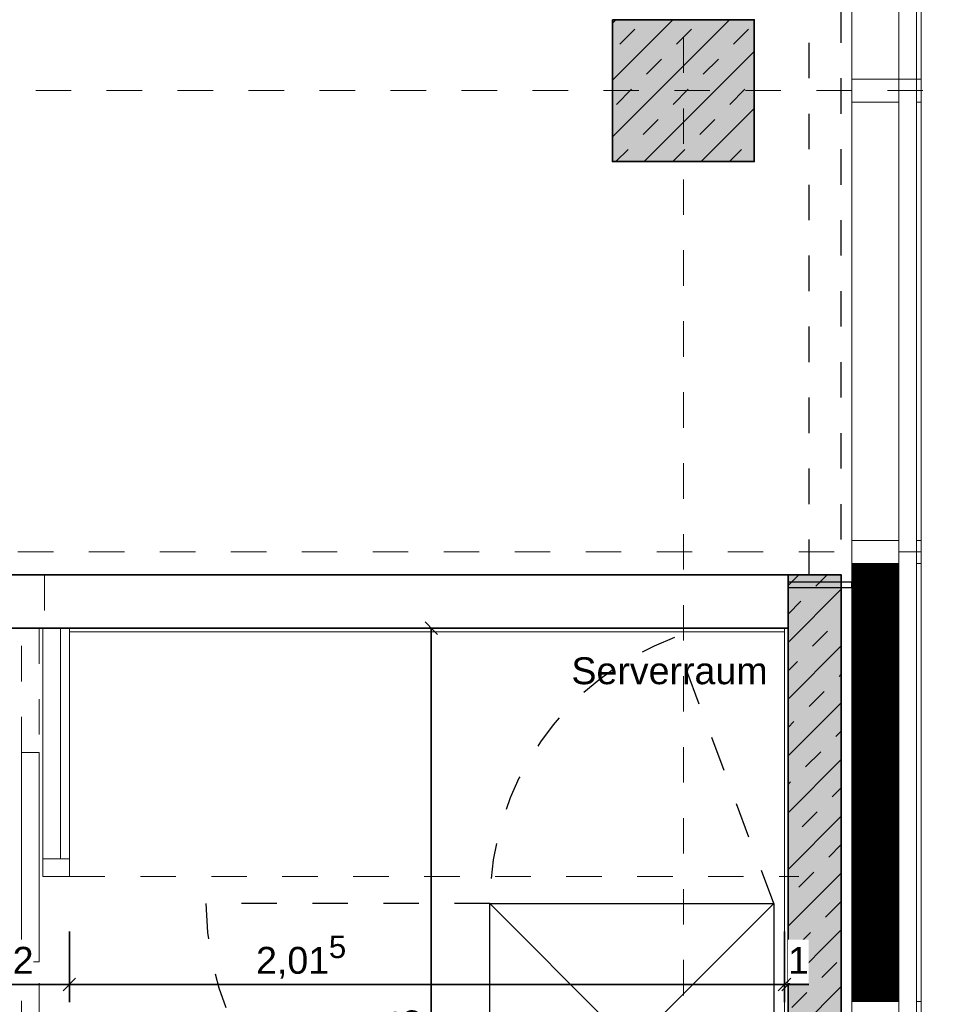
# Model space of a CAD drawing. Header units: metres. Extents: x -13 to 93, y -119 to 25.
# Tile 590 of 656: x 11.13 to 13.71, y -20.52 to -17.75. Entities that reach past the tile are written whole.
import ezdxf

# ---------------------------------------------------------------- set-up
doc = ezdxf.new("R2010")
doc.units = ezdxf.units.M
doc.header["$LTSCALE"] = 0.00508
doc.header["$PDMODE"] = 1
doc.header["$PDSIZE"] = -2
for name, pattern in [('STYLE_05', [0.19684, 0.069505, -0.127335]), ('STYLE_06', [1.0537, 0.590515, -0.19684, 0.069505, -0.19684]), ('STYLE_11', [0.393677, 0.196838, -0.196838]), ('STYLE_12', [0.20828, 0.069425, -0.138855])]:
    doc.linetypes.add(name, pattern=pattern)
doc.layers.get('0').update_dxf_attribs({"lineweight": 18})
for name, color, linetype, lineweight in [('3-0-0 Dämmung', 7, 'Continuous', 18), ('3-2-5 Bodenbeläge', 7, 'Continuous', 18), ('3-3-0 AW Fassade', 7, 'Continuous', 18), ('3-4-0 Innenwände', 7, 'Continuous', 35), ('3-4-0-1 IW Beton', 7, 'Continuous', 35), ('3-4-0-2 IW GK', 7, 'Continuous', 35), ('3-4-2-2 NTragIW GK', 7, 'Continuous', 35), ('3-4-3-1 IStützenBeton', 7, 'Continuous', 35), ('3-4-4 ITüren', 7, 'Continuous', 25), ('3-4-5 IWBekleidungen', 7, 'Continuous', 25), ('3-5-1-2 DeckenSprung VED', 7, 'STYLE_11', 25), ('3-5-9 DeckenSonstig VED', 7, 'STYLE_11', 25), ('4-5-7 Übertraggsntze', 7, 'Continuous', 25), ('6-1-0 Ausstattung', 7, 'Continuous', 25), ('Ans-Kante', 7, 'Continuous', 18), ('Bemaßung', 7, 'Continuous', 18), ('Plan-Achse', 1, 'STYLE_06', 18), ('Plan-Achsen-Fassade', 1, 'STYLE_06', 18), ('Plan-Text-Kerne', 7, 'Continuous', 13)]:
    doc.layers.add(name, color=color, linetype=linetype, lineweight=lineweight)
doc.layers.get('0').freeze()
doc.styles.add('Arial', font='ARIAL.TTF')
doc.dimstyles.new('MTZ_200', dxfattribs={"dimtxt": 0.075762, "dimasz": 0.000706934, "dimexe": 0.001, "dimexo": 0.003, "dimgap": 0.0001, "dimtad": 1, "dimdec": 4, "dimzin": 11, "dimtxsty": 'Arial', "dimblk": 'VW_SLASH', "dimcen": 0, "dimdle": 0.001, "dimazin": 0, "dimtfac": 1, "dimtdec": 4, "dimtix": 1, "dimtmove": 0, "dimatfit": 0, "dimldrblk": 'VW_FILLEDARROW', "dimfxl": 0, "dimfrac": 2, "dimtolj": 1, "dimtzin": 11, "dimarcsym": 0})
pattern_1 = [(45, (0, 0), (0.16, 0), []), (45, (0.08, 0), (0.16, 0), [0.06, -0.06])]

# ---------------------------------------------------------------- blocks, each defined once
blk = doc.blocks.new('S_Profil_Fassade_Büro')
at = {"layer": '3-3-0 AW Fassade', "color": 7}
blk.add_line((-0.132, 0), (-0.195, 0), dxfattribs=at)
for points in [[(-0.195, 0.0325), (-0.182, 0.0325), (-0.182, -0.0325), (-0.195, -0.0325)], [(-0.132, 0.0325), (0, 0.0325), (0, -0.0325), (-0.132, -0.0325)]]:
    blk.add_lwpolyline(points, close=True, dxfattribs=at)
blk = doc.blocks.new('S_Fenster_GR_Feld')
at = {"layer": '3-3-0 AW Fassade', "color": 7}
blk.add_lwpolyline([(-0.05, 1.2675), (0, 1.2675), (0, 0.9225), (-0.05, 0.9225)], close=True, dxfattribs=at)
at = {"color": 7}
blk.add_wipeout([(-0.05, 0.095), (-0.025, 0.095), (-0.015, 0.095), (-0.015, 0.065), (0, 0.065), (0, 0.89), (-0.015, 0.89), (-0.015, 0.86), (-0.025, 0.86), (-0.05, 0.86)], dxfattribs=at).dxf.layer = '3-3-0 AW Fassade'
at = {"layer": '3-3-0 AW Fassade', "color": 7}
blk.add_lwpolyline([(-0.05, 0.095), (-0.025, 0.095), (-0.015, 0.095), (-0.015, 0.065), (0, 0.065), (0, 0.89), (-0.015, 0.89), (-0.015, 0.86), (-0.025, 0.86), (-0.05, 0.86)], close=True, dxfattribs=at)
at = {"color": 7}
for points in [[(-0.025, 0.86), (-0.05, 0.86), (-0.05, 0.9225), (0, 0.9225), (0, 0.89), (-0.025, 0.89)], [(-0.025, 0.095), (-0.05, 0.095), (-0.05, 0.0325), (0, 0.0325), (0, 0.065), (-0.025, 0.065)]]:
    blk.add_wipeout(points, dxfattribs=at).dxf.layer = '3-3-0 AW Fassade'
at = {"layer": '3-3-0 AW Fassade', "color": 7}
for points in [[(-0.025, 0.86), (-0.05, 0.86), (-0.05, 0.9225), (0, 0.9225), (0, 0.89), (-0.025, 0.89)], [(-0.025, 0.095), (-0.05, 0.095), (-0.05, 0.0325), (0, 0.0325), (0, 0.065), (-0.025, 0.065)]]:
    blk.add_lwpolyline(points, close=True, dxfattribs=at)
at = {"layer": '3-3-0 AW Fassade', "color": 7, "linetype": 'STYLE_05'}
blk.add_lwpolyline([(0.0217, 0.1191), (0.0256, 0.0944), (0.0272, 0.0846), (-0.0024, 0.0798), (0, 0.065), (0.8145, 0.1961), (0.8121, 0.2109), (0.7825, 0.2061), (0.7809, 0.216), (0.777, 0.2407)], close=True, dxfattribs=at)
at = {"layer": '3-3-0 AW Fassade', "color": 7, "linetype": 'STYLE_05', "lineweight": 18}
blk.add_arc((0, 0.065), 0.825, 10.1831, 90, dxfattribs=at)
blk = doc.blocks.new('Stütze Fassade')
at = {"layer": '3-4-3-1 IStützenBeton', "linetype": 'Continuous', "lineweight": 0}
blk.add_hatch(color=255, dxfattribs=at).paths.add_polyline_path([(-0.2, 0.2), (0.2, 0.2), (0.2, -0.2), (-0.2, -0.2)])
at = {"layer": '3-4-3-1 IStützenBeton', "linetype": 'Continuous', "lineweight": 13}
h = blk.add_hatch(dxfattribs=at)
h.set_pattern_fill('STAHLBETON_1_50', style=0, pattern_type=2)
h.set_pattern_definition(pattern_1)
h.paths.add_polyline_path([(-0.2, 0.2), (0.2, 0.2), (0.2, -0.2), (-0.2, -0.2)])
at = {"layer": '3-4-3-1 IStützenBeton'}
blk.add_lwpolyline([(-0.2, 0.2), (0.2, 0.2), (0.2, -0.2), (-0.2, -0.2)], close=True, dxfattribs=at)
blk = doc.blocks.new('*U32')
at = {"layer": '4-5-7 Übertraggsntze', "color": 7, "linetype": 'Continuous', "lineweight": 18}
for p, q in [((0.4, 0), (-0.4, 0.8)), ((0.4, 0.8), (-0.4, 0))]:
    blk.add_line(p, q, dxfattribs=at)
at = {"layer": '4-5-7 Übertraggsntze', "linetype": 'Continuous'}
blk.add_lwpolyline([(-0.4, 0.8), (0.4, 0.8), (0.4, 0), (-0.4, 0)], close=True, dxfattribs=at)
blk = doc.blocks.new('server_80x80')
at = {"layer": '4-5-7 Übertraggsntze', "linetype": 'STYLE_05'}
for p, q in [((0.4, 0.8), (0.4, 1.6)), ((0.4, 0), (1.1495, 0.2798)), ((-0.4, 0), (-1.151, 0.2757))]:
    blk.add_line(p, q, dxfattribs=at)
for centre, start, end in [((0.4, 0.8), 90, 180), ((-0.4, 0), 90, 159.8402), ((0.4, 0), 20.4713, 90)]:
    blk.add_arc(centre, 0.8, start, end, dxfattribs=at)
at = {"layer": '4-5-7 Übertraggsntze', "color": 7}
blk.add_blockref('*U32', (0, 0), dxfattribs=at)
at = {"layer": 'Plan-Text-Kerne', "color": 7, "insert": (-0.3692, 0.2546), "char_height": 0.07576, "attachment_point": 1, "line_spacing_factor": 0.970546, "style": 'Arial'}
blk.add_mtext('Server\\P(80x80)', dxfattribs=at)
blk = doc.blocks.new('*D409')
at = {"layer": 'Bemaßung', "color": 0, "linetype": 'Continuous', "lineweight": -2}
for p, q in [((2.8949, -1.74), (2.6949, -1.74)), ((2.7449, -1.79), (2.7449, -1.74)), ((2.7449, -1.74), (2.7449, -2.215)), ((2.7449, -2.215), (2.7449, -2.165)), ((2.8949, -2.215), (2.6949, -2.215))]:
    blk.add_line(p, q, dxfattribs=at)
at = {"layer": 'Bemaßung', "color": 0, "linetype": 'Continuous', "lineweight": 20}
for p, q in [((2.7625, -1.7577), (2.7272, -1.7223)), ((2.7272, -2.1973), (2.7625, -2.2327))]:
    blk.add_line(p, q, dxfattribs=at)
at = {"layer": 'Defpoints', "color": 0, "lineweight": 0}
for p in [(2.7449, -1.74), (2.9377, -1.74), (3.5077, -2.215)]:
    blk.add_point(p, dxfattribs=at)
at = {"layer": 'Bemaßung', "color": 0, "rotation": 90, "line_spacing_factor": 0.967741, "style": 'Arial'}
for s, insert, char_height, attachment_point in [('5', (2.607, -1.9188), 0.0631, 2), ('47', (2.6387, -2.0605), 0.07576, 1)]:
    blk.add_mtext(s, dxfattribs=dict(at, insert=insert, char_height=char_height, attachment_point=attachment_point))
blk = doc.blocks.new('VW_FILLEDARROW')
at = {"color": 0, "lineweight": -2}
blk.add_solid([(0, 0), (0, 0), (0, 0)], dxfattribs=at)
blk = doc.blocks.new('VW_SLASH')
at = {"color": 0, "linetype": 'ByBlock', "lineweight": -2}
blk.add_line((0, 0), (-1, 0), dxfattribs=at)
at = {"color": 0, "linetype": 'ByBlock', "lineweight": 20}
blk.add_line((0, 0), (0, 0), dxfattribs=at)
blk = doc.blocks.new('*D412')
at = {"layer": 'Bemaßung', "color": 0, "linetype": 'Continuous', "lineweight": 20}
for p, q in [((4.6575, -1.5327), (4.6222, -1.4973)), ((4.6222, -3.8473), (4.6575, -3.8827))]:
    blk.add_line(p, q, dxfattribs=at)
at = {"layer": 'Bemaßung', "color": 0, "linetype": 'Continuous', "lineweight": -2}
for p, q in [((4.7899, -1.515), (4.5899, -1.515)), ((4.6399, -1.565), (4.6399, -1.515)), ((4.6399, -1.515), (4.6399, -3.865)), ((4.6399, -3.865), (4.6399, -3.815)), ((4.4899, -3.865), (4.6899, -3.865))]:
    blk.add_line(p, q, dxfattribs=at)
at = {"layer": 'Defpoints', "color": 0, "lineweight": 0}
for p in [(4.6399, -1.515), (5.665, -1.515), (4.5494, -3.865)]:
    blk.add_point(p, dxfattribs=at)
at = {"color": 0, "linetype": 'Continuous', "lineweight": -2}
blk.add_wipeout([(4.6352, -2.7927), (4.6352, -2.587), (4.5131, -2.587), (4.5131, -2.7927)], dxfattribs=at).dxf.layer = 'Bemaßung'
at = {"layer": 'Bemaßung', "color": 0, "insert": (4.5337, -2.7927), "char_height": 0.07576, "attachment_point": 1, "rotation": 90, "line_spacing_factor": 0.967741, "style": 'Arial'}
blk.add_mtext('2,35', dxfattribs=at)
blk = doc.blocks.new('*D413')
at = {"layer": 'Bemaßung', "color": 0, "linetype": 'Continuous', "lineweight": -2}
for p, q in [((5.635, -2.3693), (5.635, -2.5693)), ((5.645, -2.3693), (5.645, -2.5693)), ((5.635, -2.5193), (5.585, -2.5193)), ((5.645, -2.5193), (5.635, -2.5193)), ((5.695, -2.5193), (5.645, -2.5193)), ((5.645, -2.5193), (5.7032, -2.5193))]:
    blk.add_line(p, q, dxfattribs=at)
at = {"layer": 'Bemaßung', "color": 0, "linetype": 'Continuous', "lineweight": 20}
for p, q in [((5.6527, -2.5016), (5.6173, -2.537)), ((5.6273, -2.537), (5.6627, -2.5016))]:
    blk.add_line(p, q, dxfattribs=at)
at = {"layer": 'Defpoints', "color": 0, "lineweight": 0}
for p in [(5.635, -1.515), (5.645, -1.5741)]:
    blk.add_point(p, dxfattribs=at)
at = {"color": 0, "linetype": 'Continuous', "lineweight": -2}
blk.add_wipeout([(5.645, -2.5146), (5.7036, -2.5146), (5.7036, -2.3926), (5.645, -2.3926)], dxfattribs=at).dxf.layer = 'Bemaßung'
at = {"layer": 'Defpoints', "color": 0, "lineweight": 0}
blk.add_point((5.645, -2.5193), dxfattribs=at)
at = {"layer": 'Bemaßung', "color": 0, "insert": (5.645, -2.4131), "char_height": 0.0758, "attachment_point": 1, "line_spacing_factor": 0.967741, "style": 'Arial'}
blk.add_mtext('1', dxfattribs=at)
blk = doc.blocks.new('*D414')
at = {"layer": 'Bemaßung', "color": 0, "linetype": 'Continuous', "lineweight": -2}
for p, q in [((3.62, -2.3693), (3.62, -2.5693)), ((5.635, -2.3693), (5.635, -2.5693)), ((3.67, -2.5193), (3.62, -2.5193)), ((3.62, -2.5193), (5.635, -2.5193)), ((5.635, -2.5193), (4.146, -2.5193)), ((5.635, -2.5193), (5.585, -2.5193))]:
    blk.add_line(p, q, dxfattribs=at)
at = {"layer": 'Bemaßung', "color": 0, "linetype": 'Continuous', "lineweight": 20}
for p, q in [((3.6377, -2.5016), (3.6023, -2.537)), ((5.6173, -2.537), (5.6527, -2.5016))]:
    blk.add_line(p, q, dxfattribs=at)
at = {"layer": 'Defpoints', "color": 0, "lineweight": 0}
for p in [(5.635, -1.525), (3.62, -1.9506), (3.62, -2.5193)]:
    blk.add_point(p, dxfattribs=at)
at = {"color": 0, "linetype": 'Continuous', "lineweight": -2}
blk.add_wipeout([(4.146, -2.5146), (4.3517, -2.5146), (4.3517, -2.3926), (4.146, -2.3926)], dxfattribs=at).dxf.layer = 'Bemaßung'
at = {"layer": 'Bemaßung', "color": 0, "insert": (4.146, -2.4131), "char_height": 0.07576, "attachment_point": 1, "line_spacing_factor": 0.967741, "style": 'Arial'}
blk.add_mtext('2,01', dxfattribs=at)
at = {"color": 0, "linetype": 'Continuous', "lineweight": -2}
blk.add_wipeout([(4.3511, -2.4656), (4.4001, -2.4656), (4.4001, -2.3644), (4.3511, -2.3644)], dxfattribs=at).dxf.layer = 'Bemaßung'
at = {"layer": 'Bemaßung', "color": 0, "insert": (4.3756, -2.3815), "char_height": 0.0631, "attachment_point": 2, "line_spacing_factor": 0.967741, "style": 'Arial'}
blk.add_mtext('5', dxfattribs=at)
blk = doc.blocks.new('*D415')
at = {"layer": 'Bemaßung', "color": 0, "linetype": 'Continuous', "lineweight": -2}
for p, q in [((3.3, -2.3693), (3.3, -2.5693)), ((3.62, -2.3693), (3.62, -2.5693)), ((3.3, -2.5193), (3.25, -2.5193)), ((3.62, -2.5193), (3.3, -2.5193)), ((3.67, -2.5193), (3.62, -2.5193))]:
    blk.add_line(p, q, dxfattribs=at)
at = {"layer": 'Bemaßung', "color": 0, "linetype": 'Continuous', "lineweight": 20}
for p, q in [((3.3177, -2.5016), (3.2823, -2.537)), ((3.6023, -2.537), (3.6377, -2.5016))]:
    blk.add_line(p, q, dxfattribs=at)
at = {"layer": 'Defpoints', "color": 0, "lineweight": 0}
for p in [(3.3, -1.7992), (3.62, -1.9356), (3.62, -2.5193)]:
    blk.add_point(p, dxfattribs=at)
at = {"color": 0, "linetype": 'Continuous', "lineweight": -2}
blk.add_wipeout([(3.4013, -2.5146), (3.5187, -2.5146), (3.5187, -2.3926), (3.4013, -2.3926)], dxfattribs=at).dxf.layer = 'Bemaßung'
at = {"layer": 'Bemaßung', "color": 0, "insert": (3.4013, -2.4131), "char_height": 0.07576, "attachment_point": 1, "line_spacing_factor": 0.967741, "style": 'Arial'}
blk.add_mtext('32', dxfattribs=at)
blk = doc.blocks.new('*D441')
at = {"layer": 'Bemaßung', "color": 0, "linetype": 'Continuous', "lineweight": 20}
for p, q in [((-0.5625, -0.0177), (-0.5978, 0.0177)), ((-0.5978, -1.5723), (-0.5625, -1.6077))]:
    blk.add_line(p, q, dxfattribs=at)
at = {"layer": 'Bemaßung', "color": 0, "linetype": 'Continuous', "lineweight": -2}
for p, q in [((-0.4301, 0), (-0.6301, 0)), ((-0.5801, -0.05), (-0.5801, 0)), ((-0.5801, 0), (-0.5801, -1.59)), ((-0.5801, -1.59), (-0.5801, -1.54)), ((-0.4301, -1.59), (-0.6301, -1.59))]:
    blk.add_line(p, q, dxfattribs=at)
at = {"layer": 'Defpoints', "color": 0, "lineweight": 0}
for p in [(-0.5801, 0), (5.92, 0), (3.3, -1.59)]:
    blk.add_point(p, dxfattribs=at)
at = {"layer": 'Bemaßung', "color": 0, "insert": (-0.6913, -0.9624), "char_height": 0.07576, "attachment_point": 1, "rotation": 90, "line_spacing_factor": 0.967741, "style": 'Arial'}
blk.add_mtext('1,59', dxfattribs=at)
blk = doc.blocks.new('kern_d-gross+h-normal (2D)')
at = {"layer": '3-4-0-1 IW Beton', "linetype": 'Continuous', "lineweight": 0}
blk.add_hatch(color=255, dxfattribs=at).paths.add_polyline_path([(5.645, -1.365), (5.795, -1.365), (5.795, -4.6125), (5.645, -4.6125)])
at = {"layer": '3-4-0-1 IW Beton', "linetype": 'Continuous', "lineweight": 13}
h = blk.add_hatch(dxfattribs=at)
h.set_pattern_fill('STAHLBETON_1_50', style=0, pattern_type=2)
h.set_pattern_definition(pattern_1)
h.paths.add_polyline_path([(5.645, -1.365), (5.795, -1.365), (5.795, -4.6125), (5.645, -4.6125)])
at = {"layer": '3-2-5 Bodenbeläge', "color": 7, "linetype": 'STYLE_12', "lineweight": 18}
blk.add_line((3.62, -2.215), (5.675, -2.215), dxfattribs=at)
at = {"layer": '3-4-0-1 IW Beton', "color": 7, "lineweight": 35}
blk.add_lwpolyline([(5.645, -1.365), (5.795, -1.365), (5.795, -4.6125), (5.645, -4.6125)], close=True, dxfattribs=at)
at = {"layer": '3-4-4 ITüren', "color": 7, "linetype": 'Continuous', "lineweight": 18}
blk.add_lwpolyline([(3.485, -1.865), (3.535, -1.865), (3.535, -2.455), (3.485, -2.455)], close=True, dxfattribs=at)
at = {"layer": '4-5-7 Übertraggsntze', "color": 7, "rotation": 90}
blk.add_blockref('server_80x80', (5.60479439, -2.69110142), dxfattribs=at)
at = {"lineweight": 5}
blk.add_wipeout([(-0.05, -1.515), (-0.05, -1.365), (5.645, -1.365), (5.645, -1.515)], dxfattribs=at).dxf.layer = '3-4-0-2 IW GK'
at = {"layer": '3-4-0 Innenwände', "color": 7, "linetype": 'STYLE_12', "lineweight": 18}
blk.add_line((3.55, -1.365), (3.55, -1.515), dxfattribs=at)
at = {"layer": '3-4-0-2 IW GK'}
for p, q in [((-0.05, -1.365), (5.645, -1.365)), ((5.645, -1.515), (5.645, -1.365)), ((-0.05, -1.515), (5.645, -1.515))]:
    blk.add_line(p, q, dxfattribs=at)
at = {"layer": '3-4-4 ITüren', "color": 7, "linetype": 'STYLE_05', "lineweight": 18}
blk.add_lwpolyline([(3.485, -1.515), (3.535, -1.515), (3.535, -3.865), (3.485, -3.865)], close=True, dxfattribs=at)
at = {"layer": '3-4-5 IWBekleidungen', "color": 7, "linetype": 'Continuous', "lineweight": 18}
for points in [[(3.62, -1.525), (5.635, -1.525), (5.635, -1.515), (3.62, -1.515)], [(5.635, -1.515), (5.635, -3.855), (5.645, -3.855), (5.645, -1.515)]]:
    blk.add_lwpolyline(points, close=True, dxfattribs=at)
at = {"layer": 'Bemaßung', "color": 7, "linetype": 'Continuous', "lineweight": 18}
dim = blk.add_linear_dim(base=(2.74485352, -1.74), p1=(3.50772562, -2.215), p2=(2.93772562, -1.74), angle=90, dimstyle='MTZ_200', override={"dimtxt": 0.001515, "dimgap": 0.005, "dimdec": 3, "dimlfac": 50, "dimpost": '<>m', "dimtxsty": 'Arial', "dimtmove": 2}, dxfattribs=at)
dim.commit()
dim.dimension.update_dxf_attribs({"geometry": '*D409', "text_midpoint": (2.74485352, -1.5025)})
dim = blk.add_linear_dim(base=(4.63985352, -1.515), p1=(4.54944423, -3.865), p2=(5.665, -1.515), angle=90, dimstyle='MTZ_200', override={"dimtxt": 0.001515, "dimgap": 0.005, "dimdec": 3, "dimlfac": 50, "dimpost": '<>m', "dimtxsty": 'Arial', "dimtmove": 2}, dxfattribs=at)
dim.commit()
dim.dimension.update_dxf_attribs({"geometry": '*D412', "text_midpoint": (4.63985352, -0.34)})
dim = blk.add_linear_dim(base=(5.645, -2.51928494), p1=(5.635, -1.515), p2=(5.645, -1.57407477), dimstyle='MTZ_200', override={"dimtxt": 0.001515, "dimgap": 0.005, "dimdec": 3, "dimlfac": 50, "dimpost": '<>m', "dimtxsty": 'Arial', "dimtix": 0, "dimtmove": 2}, dxfattribs=at)
dim.commit()
dim.dimension.update_dxf_attribs({"geometry": '*D413', "text_midpoint": (5.64, -2.51928494)})
dim = blk.add_linear_dim(base=(3.62, -2.51928494), p1=(5.635, -1.525), p2=(3.62, -1.95063083), dimstyle='MTZ_200', override={"dimtxt": 0.001515, "dimgap": 0.005, "dimdec": 3, "dimlfac": 50, "dimpost": '<>m', "dimtxsty": 'Arial', "dimtix": 0, "dimtmove": 2}, dxfattribs=at)
dim.commit()
dim.dimension.update_dxf_attribs({"geometry": '*D414', "text_midpoint": (0.36985352, -2.51428494), "dimtype": 160})
at = {"layer": 'Plan-Text-Kerne', "color": 7, "insert": (5.03462581, -1.59702318), "char_height": 0.075762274, "attachment_point": 1, "line_spacing_factor": 0.970546, "style": 'Arial'}
blk.add_mtext('Serverraum', dxfattribs=at)
at = {"layer": 'Bemaßung', "color": 7, "linetype": 'Continuous', "lineweight": 18}
dim = blk.add_linear_dim(base=(-0.5801464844, 0), p1=(3.3, -1.59), p2=(5.92, 0), angle=90, dimstyle='MTZ_200', override={"dimtxt": 0.001515, "dimgap": 0.01, "dimdec": 8, "dimlfac": 50, "dimpost": '<>m', "dimtxsty": 'Arial', "dimtmove": 2}, dxfattribs=at)
dim.commit()
dim.dimension.update_dxf_attribs({"geometry": '*D441', "text_midpoint": (-0.5901464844, 0.8597847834), "dimtype": 160})
dim = blk.add_linear_dim(base=(3.62, -2.51928494), p1=(3.3, -1.79917387), p2=(3.62, -1.93563083), dimstyle='MTZ_200', override={"dimtxt": 0.001515, "dimgap": 0.005, "dimdec": 3, "dimlfac": 50, "dimpost": '<>m', "dimtxsty": 'Arial', "dimtmove": 2}, dxfattribs=at)
dim.commit()
dim.dimension.update_dxf_attribs({"geometry": '*D415', "text_midpoint": (3.46, -2.51928494)})
at = {"layer": '3-4-2-2 NTragIW GK', "color": 7, "linetype": 'Continuous', "lineweight": 18}
blk.add_lwpolyline([(3.545, -1.515), (3.545, -2.165), (3.55614503, -2.165), (3.595, -2.165), (3.595, -1.515), (3.57, -1.515)], close=True, dxfattribs=at)
at = {"layer": '6-1-0 Ausstattung', "color": 7, "linetype": 'Continuous', "lineweight": 18}
for points in [[(3.62, -2.165), (3.62, -1.515), (3.595, -1.515), (3.595, -2.165)], [(3.545, -2.215), (3.62, -2.215), (3.62, -2.165), (3.545, -2.165)]]:
    blk.add_lwpolyline(points, close=True, dxfattribs=at)

msp = doc.modelspace()

# ---------------------------------------------------------------- linework, layer by layer
at = {"layer": '3-3-0 AW Fassade', "color": 7}
msp.add_lwpolyline([(13.607, -1.05), (13.657, -1.05), (13.657, -25.375), (13.607, -25.375)], close=True, dxfattribs=at)
at = {"layer": 'Ans-Kante', "color": 8}
for p, q in [((13.67, -25.235), (13.67, -1.05)), ((13.475, -19.2175), (13.475, -1.0825))]:
    msp.add_line(p, q, dxfattribs=at)
at = {"layer": 'Plan-Achsen-Fassade', "color": 9}
msp.add_line((-0.475, -19.25), (13.475, -19.25), dxfattribs=at)

# ---------------------------------------------------------------- block references
at = {"layer": '3-3-0 AW Fassade', "color": 7, "rotation": 180}
for p in [(13.475, -17.95), (13.475, -19.25), (13.475, -20.55)]:
    msp.add_blockref('S_Profil_Fassade_Büro', p, dxfattribs=at)

# ---------------------------------------------------------------- next in the draw order: block references
msp.add_blockref('S_Fenster_GR_Feld', (13.607, -16.65), dxfattribs=at)

# ---------------------------------------------------------------- next in the draw order: wipeouts: each hides what was drawn before it
at = {"color": 7, "linetype": 'Continuous'}
msp.add_wipeout([(13.475, -19.2825), (13.607, -19.2825), (13.607, -20.5175), (13.475, -20.5175)], dxfattribs=at).dxf.layer = '3-0-0 Dämmung'

# ---------------------------------------------------------------- next in the draw order: hatches: boundary and pattern name
at = {"layer": '3-0-0 Dämmung', "linetype": 'Continuous', "lineweight": 5}
h = msp.add_hatch(dxfattribs=at)
h.set_pattern_fill('D_MMUNG_1_50', style=0, pattern_type=2)
h.set_pattern_definition([(45, (0, 0), (0.0003175, -0.0003175), [])])
h.paths.add_polyline_path([(13.475, -19.2825), (13.607, -19.2825), (13.607, -20.5175), (13.475, -20.5175)])
at = {"layer": '3-0-0 Dämmung', "linetype": 'Continuous', "lineweight": 13}
h = msp.add_hatch(dxfattribs=at)
h.set_pattern_fill('D_MMUNG_1_50-1', style=0, pattern_type=2)
h.set_pattern_definition([(-45, (0, 0), (0.0003175, 0.0003175), [])])
h.paths.add_polyline_path([(13.475, -19.2825), (13.607, -19.2825), (13.607, -20.5175), (13.475, -20.5175)])

# ---------------------------------------------------------------- next in the draw order: linework, layer by layer
at = {"layer": '3-0-0 Dämmung', "color": 7, "linetype": 'Continuous'}
msp.add_lwpolyline([(13.475, -19.2825), (13.607, -19.2825), (13.607, -20.5175), (13.475, -20.5175)], close=True, dxfattribs=at)
at = {"layer": '3-5-1-2 DeckenSprung VED', "color": 7, "linetype": 'STYLE_11'}
msp.add_line((13.355, -19.315), (13.355, -1.0825), dxfattribs=at)

# ---------------------------------------------------------------- next in the draw order: block references
at = {"layer": '3-4-3-1 IStützenBeton', "color": 7}
msp.add_blockref('Stütze Fassade', (13, -17.95), dxfattribs=at)

# ---------------------------------------------------------------- next in the draw order: wipeouts: each hides what was drawn before it
at = {"linetype": 'Continuous'}
msp.add_wipeout([(7.95, -19.35), (13.475, -19.35), (13.475, -19.335), (7.95, -19.335)], dxfattribs=at).dxf.layer = '3-4-5 IWBekleidungen'

# ---------------------------------------------------------------- next in the draw order: linework, layer by layer
at = {"layer": '3-4-5 IWBekleidungen', "linetype": 'Continuous'}
msp.add_lwpolyline([(7.95, -19.35), (13.475, -19.35), (13.475, -19.335), (7.95, -19.335)], close=True, dxfattribs=at)
at = {"layer": '3-5-9 DeckenSonstig VED', "color": 7, "linetype": 'STYLE_05'}
msp.add_line((13.445, -25.415), (13.445, -0.165), dxfattribs=at)

# ---------------------------------------------------------------- next in the draw order: block references
at = {"layer": '3-4-0 Innenwände', "color": 6}
msp.add_blockref('kern_d-gross+h-normal (2D)', (7.65, -17.95), dxfattribs=at)

# ---------------------------------------------------------------- next in the draw order: linework, layer by layer
at = {"layer": 'Plan-Achse'}
for p, q in [((13, -118.5), (13, 6.75)), ((-9.42493716, -17.95), (50.475, -17.95))]:
    msp.add_line(p, q, dxfattribs=at)

doc.saveas('drawing.dxf')
